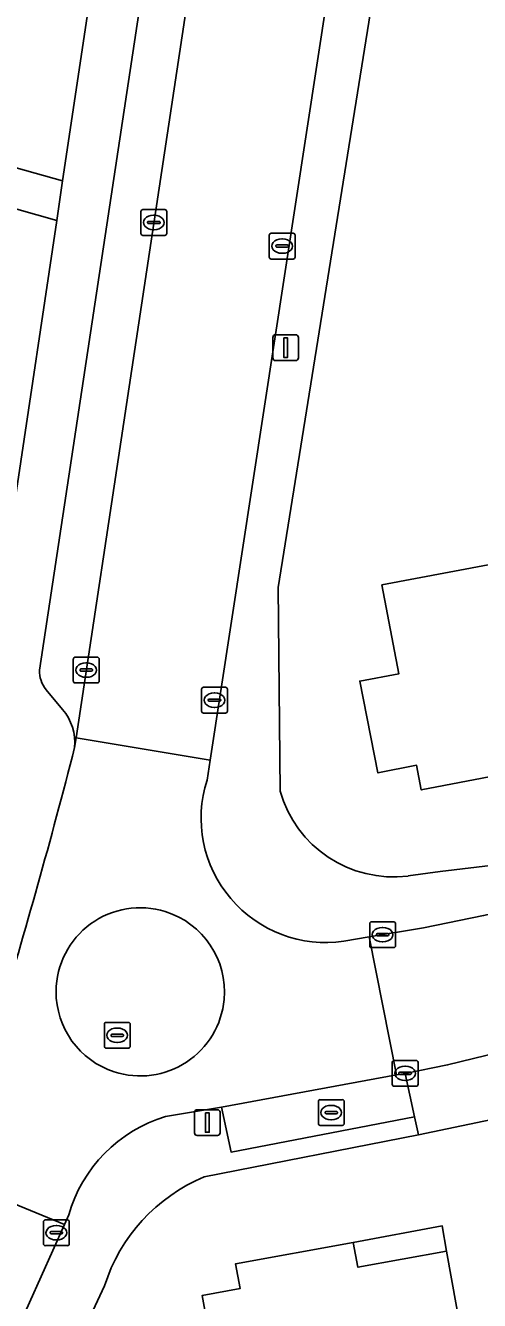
# Model space of a CAD drawing. Extents: x 162661 to 163484, y 380247 to 381230.
# Drawn here: x 163147.9 to 163165.49, y 380935.76 to 380985.19 of the extents above; entities that cross this region are included whole.
import ezdxf

# ---------------------------------------------------------------- set-up
doc = ezdxf.new("R2010")
doc.units = 0
for name, color, linetype in [('IMGEO_Berm_groen', 7, 'Continuous'), ('IMGEO_Brandkraan', 7, 'Continuous'), ('IMGEO_Erf', 7, 'Continuous'), ('IMGEO_Hek', 7, 'Continuous'), ('IMGEO_Kolk', 7, 'Continuous'), ('IMGEO_Lichtmast', 7, 'Continuous'), ('IMGEO_Pand', 7, 'Continuous'), ('IMGEO_Pand_overbouw', 7, 'Continuous'), ('IMGEO_Parkeervlak_halfverhard', 7, 'Continuous'), ('IMGEO_Parkeervlak_open', 7, 'Continuous'), ('IMGEO_Rijbaan_lokaal_gesloten', 7, 'Continuous'), ('IMGEO_Rijbaan_lokaal_open', 7, 'Continuous'), ('IMGEO_Rioolput', 7, 'Continuous'), ('IMGEO_Voetpad_open', 7, 'Continuous')]:
    doc.layers.add(name, color=color, linetype=linetype)

msp = doc.modelspace()

# ---------------------------------------------------------------- linework, layer by layer
at = {"layer": 'IMGEO_Berm_groen'}
for points in [[(163162.27, 381003.774), (163161.692, 381000), (163155.052, 380956.709), (163154.933, 380955.935)], [(163157.76, 380955.51), (163157.686, 380963.398), (163163.006, 380996.615), (163163.927, 381002.51)], [(163167.647, 380952.826), (163163.966, 380952.385), (163162.723, 380952.217)], [(163160.235, 380949.691), (163161.213, 380949.855), (163163.317, 380950.209), (163165.647, 380950.682), (163171.638, 380952.02), (163173.076, 380952.383)], [(163154.821, 380940.555), (163163.122, 380942.181), (163162.969, 380942.879), (163155.863, 380941.512), (163155.493, 380943.261), (163153.324, 380942.893)], [(163149.571, 380939.078), (163149.406, 380938.711), (163145.775, 380930.65), (163141.275, 380921.455), (163138.222, 380916.035), (163136.337, 380912.952), (163134.045, 380909.421), (163132.774, 380907.581)], [(163154.294, 380899.394), (163154.247, 380899.765), (163135.284, 380902.281), (163134.757, 380905.164), (163134.917, 380907.085), (163144.291, 380922.073), (163150.959, 380936.325)]]:
    msp.add_lwpolyline(points, dxfattribs=at)
for centre, radius, start, end in [((163159.526, 380954.462), 4.823, 162.2144, 278.4571), ((163162.163, 380956.759), 4.577, 195.8393, 277.0313), ((163154.952, 380937.538), 5.598, 106.9128, 164.0259), ((163157.459, 380934.268), 6.818, 112.7646, 162.443)]:
    msp.add_arc(centre, radius, start, end, dxfattribs=at)
at = {"layer": 'IMGEO_Brandkraan'}
for p, q in [((163159.246, 380942.62), (163159.246, 380943.472)), ((163159.321, 380943.546), (163160.173, 380943.546)), ((163159.548, 380943.089), (163159.946, 380943.089)), ((163159.734, 380943.326), (163159.759, 380943.326)), ((163160.247, 380943.472), (163160.247, 380942.62)), ((163159.505, 380943.04), (163159.505, 380943.052)), ((163159.943, 380943.003), (163159.545, 380943.003)), ((163159.757, 380942.766), (163159.732, 380942.766)), ((163159.989, 380943.052), (163159.989, 380943.04)), ((163160.173, 380942.546), (163159.321, 380942.546))]:
    msp.add_line(p, q, dxfattribs=at)
for points in [[(163159.246, 380942.62), (163159.246, 380943.472)], [(163159.321, 380943.546), (163160.173, 380943.546)], [(163160.247, 380943.472), (163160.247, 380942.62)], [(163160.173, 380942.546), (163159.321, 380942.546)]]:
    msp.add_lwpolyline(points, dxfattribs=at)
for centre, radius, start, end in [((163159.323, 380943.47), 0.0765, 91.552, 178.448), ((163159.323, 380943.47), 0.0765, 91.552, 178.448), ((163159.545, 380943.049), 0.0403, 85.8775, 175.7526), ((163159.95, 380943.051), 0.0386, 1.7309, 96.639), ((163160.171, 380943.47), 0.0765, 1.552, 88.448), ((163160.171, 380943.47), 0.0765, 1.552, 88.448), ((163159.323, 380942.622), 0.0765, 181.552, 268.448), ((163159.323, 380942.622), 0.0765, 181.552, 268.448), ((163159.542, 380943.039), 0.0366, 178.938, 274.7102), ((163159.946, 380943.046), 0.043, 264.8664, 352.4533), ((163160.171, 380942.622), 0.0765, 271.552, 358.448), ((163160.171, 380942.622), 0.0765, 271.552, 358.448)]:
    msp.add_arc(centre, radius, start, end, dxfattribs=at)
for centre, major_axis, ratio, start_param, end_param in [((163159.733, 380943.046), (-0.387, 0.002), 0.722429, 4.712389, 7.853982), ((163159.758, 380943.046), (-0.39, 0.002), 0.717154, 1.570796, 4.712389)]:
    msp.add_ellipse(centre, major_axis=major_axis, ratio=ratio, start_param=start_param, end_param=end_param, dxfattribs=at)
at = {"layer": 'IMGEO_Erf'}
for points in [[(163149.428, 381000.936), (163129.592, 381005.204), (163128.473, 381000), (163127.445, 380995.227), (163125.384, 380995.798), (163116.243, 380977.443), (163111.192, 380968.563), (163145.977, 380956.699), (163149.106, 380977.626), (163128.816, 380983.375), (163129.235, 380984.855), (163133.069, 380983.733), (163149.335, 380979.16), (163152.054, 380997.345)], [(163163.927, 381002.51), (163163.006, 380996.615), (163157.686, 380963.398), (163157.76, 380955.51)], [(163162.723, 380952.217), (163163.966, 380952.385), (163167.647, 380952.826)], [(163172.271, 380944.184), (163168.797, 380943.373), (163166.766, 380942.942), (163163.122, 380942.181), (163154.821, 380940.555)], [(163150.959, 380936.325), (163144.291, 380922.073), (163134.917, 380907.085), (163134.757, 380905.164), (163135.284, 380902.281), (163154.247, 380899.765), (163154.294, 380899.394)]]:
    msp.add_lwpolyline(points, dxfattribs=at)
for points in [[(163174.768, 380962.336), (163171.327, 380961.682), (163171.514, 380960.701), (163170.532, 380960.513), (163171.197, 380957.079), (163163.236, 380955.553), (163163.053, 380956.51), (163161.555, 380956.214), (163160.852, 380959.773), (163162.366, 380960.055), (163161.71, 380963.504), (163167.125, 380964.531), (163166.372, 380968.467), (163173.332, 380969.79)], [(163169.805, 380926.386), (163162.828, 380925.123), (163162.117, 380929.049), (163157.679, 380928.245), (163156.875, 380932.682), (163155.389, 380932.413), (163154.747, 380935.955), (163156.211, 380936.22), (163156.032, 380937.179), (163160.601, 380938.006), (163160.779, 380937.047), (163164.207, 380937.671), (163165.008, 380933.242), (163168.452, 380933.865)]]:
    msp.add_lwpolyline(points, close=True, dxfattribs=at)
for centre, radius, start, end in [((163162.163, 380956.759), 4.577, 195.8393, 277.0313), ((163157.459, 380934.268), 6.818, 112.7646, 162.443)]:
    msp.add_arc(centre, radius, start, end, dxfattribs=at)
at = {"layer": 'IMGEO_Hek'}
for points in [[(163157.76, 380955.51), (163157.686, 380963.398), (163163.006, 380996.615)], [(163134.917, 380907.085), (163144.291, 380922.073), (163150.959, 380936.325)]]:
    msp.add_lwpolyline(points, dxfattribs=at)
at = {"layer": 'IMGEO_Kolk'}
for p, q in [((163152.37, 380977.125), (163152.37, 380977.977)), ((163152.445, 380978.051), (163153.297, 380978.051)), ((163152.858, 380977.831), (163152.883, 380977.831)), ((163153.371, 380977.977), (163153.371, 380977.125)), ((163152.629, 380977.545), (163152.629, 380977.557)), ((163153.067, 380977.508), (163152.669, 380977.508)), ((163152.672, 380977.594), (163153.07, 380977.594)), ((163152.881, 380977.271), (163152.856, 380977.271)), ((163153.113, 380977.557), (163153.113, 380977.545)), ((163153.297, 380977.051), (163152.445, 380977.051)), ((163157.343, 380976.209), (163157.343, 380977.061)), ((163157.418, 380977.135), (163158.27, 380977.135)), ((163157.831, 380976.915), (163157.856, 380976.915)), ((163158.344, 380977.061), (163158.344, 380976.209)), ((163157.602, 380976.629), (163157.602, 380976.641)), ((163158.04, 380976.592), (163157.642, 380976.592)), ((163157.645, 380976.678), (163158.043, 380976.678)), ((163157.854, 380976.355), (163157.829, 380976.355)), ((163158.086, 380976.641), (163158.086, 380976.629)), ((163158.27, 380976.135), (163157.418, 380976.135)), ((163149.75, 380959.774), (163149.75, 380960.626)), ((163149.825, 380960.7), (163150.677, 380960.7)), ((163150.238, 380960.48), (163150.263, 380960.48)), ((163150.751, 380960.626), (163150.751, 380959.774)), ((163150.009, 380960.194), (163150.009, 380960.206)), ((163150.447, 380960.157), (163150.049, 380960.157)), ((163150.052, 380960.243), (163150.45, 380960.243)), ((163150.261, 380959.92), (163150.236, 380959.92)), ((163150.493, 380960.206), (163150.493, 380960.194)), ((163150.677, 380959.7), (163149.825, 380959.7)), ((163154.72, 380958.606), (163154.72, 380959.458)), ((163154.795, 380959.532), (163155.647, 380959.532)), ((163155.721, 380959.458), (163155.721, 380958.606)), ((163154.979, 380959.026), (163154.979, 380959.038)), ((163155.417, 380958.989), (163155.019, 380958.989)), ((163155.022, 380959.075), (163155.42, 380959.075)), ((163155.208, 380959.312), (163155.233, 380959.312)), ((163155.463, 380959.038), (163155.463, 380959.026)), ((163155.647, 380958.532), (163154.795, 380958.532)), ((163155.231, 380958.752), (163155.206, 380958.752)), ((163161.235, 380949.516), (163161.235, 380950.368)), ((163161.31, 380950.442), (163162.162, 380950.442)), ((163161.723, 380950.222), (163161.748, 380950.222)), ((163162.236, 380950.368), (163162.236, 380949.516)), ((163161.494, 380949.936), (163161.494, 380949.948)), ((163161.932, 380949.899), (163161.534, 380949.899)), ((163161.537, 380949.985), (163161.935, 380949.985)), ((163161.746, 380949.662), (163161.721, 380949.662)), ((163161.978, 380949.948), (163161.978, 380949.936)), ((163162.162, 380949.442), (163161.31, 380949.442)), ((163162.182, 380945.067), (163163.034, 380945.067)), ((163162.107, 380944.141), (163162.107, 380944.993)), ((163162.366, 380944.561), (163162.366, 380944.573)), ((163162.409, 380944.61), (163162.807, 380944.61)), ((163162.595, 380944.847), (163162.62, 380944.847)), ((163162.85, 380944.573), (163162.85, 380944.561)), ((163163.108, 380944.993), (163163.108, 380944.141)), ((163163.034, 380944.067), (163162.182, 380944.067)), ((163162.804, 380944.524), (163162.406, 380944.524)), ((163162.618, 380944.287), (163162.593, 380944.287)), ((163148.591, 380937.961), (163148.591, 380938.813)), ((163148.666, 380938.887), (163149.518, 380938.887)), ((163149.079, 380938.667), (163149.104, 380938.667)), ((163149.592, 380938.813), (163149.592, 380937.961)), ((163148.85, 380938.381), (163148.85, 380938.393)), ((163149.288, 380938.344), (163148.89, 380938.344)), ((163148.893, 380938.43), (163149.291, 380938.43)), ((163149.334, 380938.393), (163149.334, 380938.381)), ((163149.518, 380937.887), (163148.666, 380937.887)), ((163149.102, 380938.107), (163149.077, 380938.107))]:
    msp.add_line(p, q, dxfattribs=at)
for points in [[(163152.37, 380977.125), (163152.37, 380977.977)], [(163152.445, 380978.051), (163153.297, 380978.051)], [(163153.371, 380977.977), (163153.371, 380977.125)], [(163153.297, 380977.051), (163152.445, 380977.051)], [(163157.343, 380976.209), (163157.343, 380977.061)], [(163157.418, 380977.135), (163158.27, 380977.135)], [(163158.344, 380977.061), (163158.344, 380976.209)], [(163158.27, 380976.135), (163157.418, 380976.135)], [(163149.75, 380959.774), (163149.75, 380960.626)], [(163149.825, 380960.7), (163150.677, 380960.7)], [(163150.751, 380960.626), (163150.751, 380959.774)], [(163150.677, 380959.7), (163149.825, 380959.7)], [(163154.72, 380958.606), (163154.72, 380959.458)], [(163154.795, 380959.532), (163155.647, 380959.532)], [(163155.721, 380959.458), (163155.721, 380958.606)], [(163155.647, 380958.532), (163154.795, 380958.532)], [(163161.235, 380949.516), (163161.235, 380950.368)], [(163161.31, 380950.442), (163162.162, 380950.442)], [(163162.236, 380950.368), (163162.236, 380949.516)], [(163162.162, 380949.442), (163161.31, 380949.442)], [(163162.182, 380945.067), (163163.034, 380945.067)], [(163162.107, 380944.141), (163162.107, 380944.993)], [(163163.108, 380944.993), (163163.108, 380944.141)], [(163163.034, 380944.067), (163162.182, 380944.067)], [(163148.591, 380937.961), (163148.591, 380938.813)], [(163148.666, 380938.887), (163149.518, 380938.887)], [(163149.592, 380938.813), (163149.592, 380937.961)], [(163149.518, 380937.887), (163148.666, 380937.887)]]:
    msp.add_lwpolyline(points, dxfattribs=at)
for centre, radius, start, end in [((163152.447, 380977.975), 0.0765, 91.552, 178.448), ((163152.447, 380977.975), 0.0765, 91.552, 178.448), ((163153.295, 380977.975), 0.0765, 1.552, 88.448), ((163153.295, 380977.975), 0.0765, 1.552, 88.448), ((163152.669, 380977.554), 0.0403, 85.8775, 175.7526), ((163152.666, 380977.544), 0.0366, 178.938, 274.7102), ((163153.07, 380977.551), 0.043, 264.8664, 352.4533), ((163153.074, 380977.556), 0.0386, 1.7309, 96.639), ((163152.447, 380977.127), 0.0765, 181.552, 268.448), ((163152.447, 380977.127), 0.0765, 181.552, 268.448), ((163153.295, 380977.127), 0.0765, 271.552, 358.448), ((163153.295, 380977.127), 0.0765, 271.552, 358.448), ((163157.42, 380977.059), 0.0765, 91.552, 178.448), ((163157.42, 380977.059), 0.0765, 91.552, 178.448), ((163158.268, 380977.059), 0.0765, 1.552, 88.448), ((163158.268, 380977.059), 0.0765, 1.552, 88.448), ((163157.42, 380976.211), 0.0765, 181.552, 268.448), ((163157.42, 380976.211), 0.0765, 181.552, 268.448), ((163157.642, 380976.638), 0.0403, 85.8775, 175.7526), ((163157.639, 380976.628), 0.0366, 178.938, 274.7102), ((163158.043, 380976.635), 0.043, 264.8664, 352.4533), ((163158.047, 380976.64), 0.0386, 1.7309, 96.639), ((163158.268, 380976.211), 0.0765, 271.552, 358.448), ((163158.268, 380976.211), 0.0765, 271.552, 358.448), ((163149.827, 380960.624), 0.0765, 91.552, 178.448), ((163149.827, 380960.624), 0.0765, 91.552, 178.448), ((163150.675, 380960.624), 0.0765, 1.552, 88.448), ((163150.675, 380960.624), 0.0765, 1.552, 88.448), ((163150.049, 380960.203), 0.0403, 85.8775, 175.7526), ((163150.046, 380960.193), 0.0366, 178.938, 274.7102), ((163150.45, 380960.2), 0.043, 264.8664, 352.4533), ((163150.454, 380960.205), 0.0386, 1.7309, 96.639), ((163149.827, 380959.776), 0.0765, 181.552, 268.448), ((163149.827, 380959.776), 0.0765, 181.552, 268.448), ((163150.675, 380959.776), 0.0765, 271.552, 358.448), ((163150.675, 380959.776), 0.0765, 271.552, 358.448), ((163154.797, 380959.456), 0.0765, 91.552, 178.448), ((163154.797, 380959.456), 0.0765, 91.552, 178.448), ((163155.645, 380959.456), 0.0765, 1.552, 88.448), ((163155.645, 380959.456), 0.0765, 1.552, 88.448), ((163155.019, 380959.035), 0.0403, 85.8775, 175.7526), ((163155.016, 380959.025), 0.0366, 178.938, 274.7102), ((163155.42, 380959.032), 0.043, 264.8664, 352.4533), ((163155.424, 380959.037), 0.0386, 1.7309, 96.639), ((163154.797, 380958.608), 0.0765, 181.552, 268.448), ((163154.797, 380958.608), 0.0765, 181.552, 268.448), ((163155.645, 380958.608), 0.0765, 271.552, 358.448), ((163155.645, 380958.608), 0.0765, 271.552, 358.448), ((163161.312, 380950.366), 0.0765, 91.552, 178.448), ((163161.312, 380950.366), 0.0765, 91.552, 178.448), ((163162.16, 380950.366), 0.0765, 1.552, 88.448), ((163162.16, 380950.366), 0.0765, 1.552, 88.448), ((163161.312, 380949.518), 0.0765, 181.552, 268.448), ((163161.312, 380949.518), 0.0765, 181.552, 268.448), ((163161.534, 380949.945), 0.0403, 85.8775, 175.7526), ((163161.531, 380949.935), 0.0366, 178.938, 274.7102), ((163161.935, 380949.942), 0.043, 264.8664, 352.4533), ((163161.939, 380949.947), 0.0386, 1.7309, 96.639), ((163162.16, 380949.518), 0.0765, 271.552, 358.448), ((163162.16, 380949.518), 0.0765, 271.552, 358.448), ((163162.184, 380944.991), 0.0765, 91.552, 178.448), ((163162.184, 380944.991), 0.0765, 91.552, 178.448), ((163163.032, 380944.991), 0.0765, 1.552, 88.448), ((163163.032, 380944.991), 0.0765, 1.552, 88.448), ((163162.406, 380944.57), 0.0403, 85.8775, 175.7526), ((163162.403, 380944.56), 0.0366, 178.938, 274.7102), ((163162.807, 380944.567), 0.043, 264.8664, 352.4533), ((163162.811, 380944.572), 0.0386, 1.7309, 96.639), ((163162.184, 380944.143), 0.0765, 181.552, 268.448), ((163162.184, 380944.143), 0.0765, 181.552, 268.448), ((163163.032, 380944.143), 0.0765, 271.552, 358.448), ((163163.032, 380944.143), 0.0765, 271.552, 358.448), ((163148.668, 380938.811), 0.0765, 91.552, 178.448), ((163148.668, 380938.811), 0.0765, 91.552, 178.448), ((163149.516, 380938.811), 0.0765, 1.552, 88.448), ((163149.516, 380938.811), 0.0765, 1.552, 88.448), ((163148.89, 380938.39), 0.0403, 85.8775, 175.7526), ((163148.887, 380938.38), 0.0366, 178.938, 274.7102), ((163149.291, 380938.387), 0.043, 264.8664, 352.4533), ((163149.295, 380938.392), 0.0386, 1.7309, 96.639), ((163148.668, 380937.963), 0.0765, 181.552, 268.448), ((163148.668, 380937.963), 0.0765, 181.552, 268.448), ((163149.516, 380937.963), 0.0765, 271.552, 358.448), ((163149.516, 380937.963), 0.0765, 271.552, 358.448)]:
    msp.add_arc(centre, radius, start, end, dxfattribs=at)
for centre, major_axis, ratio, start_param, end_param in [((163152.857, 380977.551), (-0.387, 0.002), 0.722429, 4.712389, 7.853982), ((163152.882, 380977.551), (-0.39, 0.002), 0.717154, 1.570796, 4.712389), ((163157.83, 380976.635), (-0.387, 0.002), 0.722429, 4.712389, 7.853982), ((163157.855, 380976.635), (-0.39, 0.002), 0.717154, 1.570796, 4.712389), ((163150.237, 380960.2), (-0.387, 0.002), 0.722429, 4.712389, 7.853982), ((163150.262, 380960.2), (-0.39, 0.002), 0.717154, 1.570796, 4.712389), ((163155.207, 380959.032), (-0.387, 0.002), 0.722429, 4.712389, 7.853982), ((163155.232, 380959.032), (-0.39, 0.002), 0.717154, 1.570796, 4.712389), ((163161.722, 380949.942), (-0.387, 0.002), 0.722429, 4.712389, 7.853982), ((163161.747, 380949.942), (-0.39, 0.002), 0.717154, 1.570796, 4.712389), ((163162.594, 380944.567), (-0.387, 0.002), 0.722429, 4.712389, 7.853982), ((163162.619, 380944.567), (-0.39, 0.002), 0.717154, 1.570796, 4.712389), ((163149.078, 380938.387), (-0.387, 0.002), 0.722429, 4.712389, 7.853982), ((163149.103, 380938.387), (-0.39, 0.002), 0.717154, 1.570796, 4.712389)]:
    msp.add_ellipse(centre, major_axis=major_axis, ratio=ratio, start_param=start_param, end_param=end_param, dxfattribs=at)
at = {"layer": 'IMGEO_Lichtmast'}
for p, q in [((163157.482, 380972.298), (163157.482, 380973.098)), ((163157.482, 380973.098), (163157.482, 380972.298)), ((163157.582, 380973.198), (163158.372, 380973.198)), ((163158.372, 380973.198), (163157.582, 380973.198)), ((163158.472, 380973.098), (163158.472, 380972.298)), ((163158.472, 380972.298), (163158.472, 380973.098)), ((163158.372, 380972.198), (163157.582, 380972.198)), ((163157.582, 380972.198), (163158.372, 380972.198)), ((163154.546, 380943.158), (163155.336, 380943.158)), ((163155.336, 380943.158), (163154.546, 380943.158)), ((163154.446, 380942.258), (163154.446, 380943.058)), ((163154.446, 380943.058), (163154.446, 380942.258)), ((163155.436, 380943.058), (163155.436, 380942.258)), ((163155.436, 380942.258), (163155.436, 380943.058)), ((163155.336, 380942.158), (163154.546, 380942.158)), ((163154.546, 380942.158), (163155.336, 380942.158))]:
    msp.add_line(p, q, dxfattribs=at)
for points in [[(163157.902, 380973.073), (163158.052, 380973.073), (163158.052, 380972.323), (163157.902, 380972.323), (163157.902, 380973.073)], [(163154.866, 380943.033), (163155.016, 380943.033), (163155.016, 380942.283), (163154.866, 380942.283), (163154.866, 380943.033)]]:
    msp.add_lwpolyline(points, dxfattribs=at)
for centre, start, end in [((163157.582, 380973.098), 90, 180), ((163157.582, 380973.098), 90, 180), ((163158.372, 380973.098), 0, 90), ((163158.372, 380973.098), 360, 90), ((163157.582, 380972.298), 180, 270), ((163157.582, 380972.298), 180, 270), ((163158.372, 380972.298), 270, 0), ((163158.372, 380972.298), 270, 0), ((163154.546, 380943.058), 90, 180), ((163154.546, 380943.058), 90, 180), ((163155.336, 380943.058), 0, 90), ((163155.336, 380943.058), 360, 90), ((163154.546, 380942.258), 180, 270), ((163154.546, 380942.258), 180, 270), ((163155.336, 380942.258), 270, 0), ((163155.336, 380942.258), 270, 0)]:
    msp.add_arc(centre, 0.1, start, end, dxfattribs=at)
at = {"layer": 'IMGEO_Pand'}
for points in [[(163171.514, 380960.701), (163171.327, 380961.682), (163174.768, 380962.336), (163173.332, 380969.79), (163166.372, 380968.467), (163167.125, 380964.531), (163161.71, 380963.504), (163162.366, 380960.055), (163160.852, 380959.773), (163161.555, 380956.214), (163163.053, 380956.51), (163163.236, 380955.553), (163171.197, 380957.079), (163170.532, 380960.513)], [(163160.601, 380938.006), (163156.032, 380937.179), (163156.211, 380936.22), (163154.747, 380935.955), (163155.389, 380932.413), (163156.875, 380932.682), (163157.679, 380928.245), (163162.117, 380929.049), (163162.828, 380925.123), (163169.805, 380926.386), (163168.452, 380933.865), (163165.008, 380933.242), (163164.207, 380937.671), (163160.779, 380937.047)]]:
    msp.add_lwpolyline(points, close=True, dxfattribs=at)
at = {"layer": 'IMGEO_Pand_overbouw'}
msp.add_lwpolyline([(163160.601, 380938.006), (163160.779, 380937.047), (163164.207, 380937.671), (163164.047, 380938.651)], close=True, dxfattribs=at)
at = {"layer": 'IMGEO_Parkeervlak_halfverhard'}
msp.add_lwpolyline([(163162.608, 380944.567), (163162.268, 380944.505), (163155.493, 380943.261), (163155.863, 380941.512), (163162.969, 380942.879)], close=True, dxfattribs=at)
at = {"layer": 'IMGEO_Parkeervlak_open'}
for points in [[(163149.799, 380957.195), (163149.856, 380957.574), (163155.712, 380996.349)], [(163153.526, 380993.879), (163148.443, 380960.2)], [(163148.697, 380959.44), (163149.332, 380958.672)]]:
    msp.add_lwpolyline(points, dxfattribs=at)
for centre, radius, start, end in [((163149.537, 380960.143), 1.096, 177.028, 219.9324), ((163147.817, 380957.381), 1.991, 354.6478, 40.4442)]:
    msp.add_arc(centre, radius, start, end, dxfattribs=at)
at = {"layer": 'IMGEO_Rijbaan_lokaal_gesloten'}
msp.add_lwpolyline([(163180.1, 380954.549), (163176.536, 380953.43), (163173.692, 380952.538), (163173.076, 380952.383), (163171.638, 380952.02), (163165.647, 380950.682), (163163.317, 380950.209), (163161.213, 380949.855), (163162.268, 380944.505), (163162.608, 380944.567), (163164.253, 380944.893), (163166.271, 380945.391)], dxfattribs=at)
at = {"layer": 'IMGEO_Rijbaan_lokaal_open'}
for points in [[(163157.083, 381005.414), (163156.555, 381001.7), (163156.288, 381000), (163155.712, 380996.349), (163149.856, 380957.574), (163155.052, 380956.709), (163161.692, 381000)], [(163154.933, 380955.935), (163155.052, 380956.709), (163149.856, 380957.574), (163149.799, 380957.195)], [(163153.324, 380942.893), (163155.493, 380943.261), (163162.268, 380944.505), (163161.213, 380949.855), (163160.235, 380949.691)], [(163146.835, 380946.611), (163145.344, 380942.15), (163144.725, 380940.635), (163149.406, 380938.711), (163149.571, 380939.078)], [(163138.222, 380916.035), (163141.275, 380921.455), (163145.775, 380930.65), (163149.406, 380938.711), (163144.725, 380940.635), (163143.555, 380937.769)]]:
    msp.add_lwpolyline(points, dxfattribs=at)
for centre, radius, start, end in [((162911.511, 381018.219), 245.978, 343.07514, 345.63555), ((163159.526, 380954.462), 4.823, 162.2144, 278.4571), ((163152.345, 380947.722), 3.264, 72.7733, 179.4744), ((163152.345, 380947.722), 3.264, 72.7733, 179.4744), ((163152.344, 380947.722), 3.264, 354.8991, 72.7599), ((163152.344, 380947.722), 3.264, 354.8991, 72.7599), ((163152.347, 380947.73), 3.266, 179.6207, 251.973), ((163152.347, 380947.73), 3.266, 179.6207, 251.973), ((163152.344, 380947.731), 3.265, 252.0092, 354.7542), ((163152.344, 380947.731), 3.265, 252.0092, 354.7542), ((163154.952, 380937.538), 5.598, 106.9128, 164.0259)]:
    msp.add_arc(centre, radius, start, end, dxfattribs=at)
at = {"layer": 'IMGEO_Rioolput'}
for p, q in [((163151.027, 380946.543), (163151.879, 380946.543)), ((163150.952, 380945.617), (163150.952, 380946.469)), ((163151.211, 380946.037), (163151.211, 380946.049)), ((163151.254, 380946.086), (163151.652, 380946.086)), ((163151.44, 380946.323), (163151.465, 380946.323)), ((163151.695, 380946.049), (163151.695, 380946.037)), ((163151.953, 380946.469), (163151.953, 380945.617)), ((163151.649, 380946), (163151.251, 380946)), ((163151.463, 380945.763), (163151.438, 380945.763)), ((163151.879, 380945.543), (163151.027, 380945.543))]:
    msp.add_line(p, q, dxfattribs=at)
for points in [[(163151.027, 380946.543), (163151.879, 380946.543)], [(163150.952, 380945.617), (163150.952, 380946.469)], [(163151.953, 380946.469), (163151.953, 380945.617)], [(163151.879, 380945.543), (163151.027, 380945.543)]]:
    msp.add_lwpolyline(points, dxfattribs=at)
for centre, radius, start, end in [((163151.029, 380946.467), 0.0765, 91.552, 178.448), ((163151.029, 380946.467), 0.0765, 91.552, 178.448), ((163151.877, 380946.467), 0.0765, 1.552, 88.448), ((163151.877, 380946.467), 0.0765, 1.552, 88.448), ((163151.251, 380946.046), 0.0403, 85.8775, 175.7526), ((163151.656, 380946.048), 0.0386, 1.7309, 96.639), ((163151.029, 380945.619), 0.0765, 181.552, 268.448), ((163151.029, 380945.619), 0.0765, 181.552, 268.448), ((163151.248, 380946.036), 0.0366, 178.938, 274.7102), ((163151.652, 380946.043), 0.043, 264.8664, 352.4533), ((163151.877, 380945.619), 0.0765, 271.552, 358.448), ((163151.877, 380945.619), 0.0765, 271.552, 358.448)]:
    msp.add_arc(centre, radius, start, end, dxfattribs=at)
for centre, major_axis, ratio, start_param, end_param in [((163151.439, 380946.043), (-0.387, 0.002), 0.722429, 4.712389, 7.853982), ((163151.464, 380946.043), (-0.39, 0.002), 0.717154, 1.570796, 4.712389)]:
    msp.add_ellipse(centre, major_axis=major_axis, ratio=ratio, start_param=start_param, end_param=end_param, dxfattribs=at)
at = {"layer": 'IMGEO_Voetpad_open'}
for points in [[(163152.054, 380997.345), (163149.335, 380979.16), (163149.106, 380977.626), (163145.977, 380956.699), (163111.192, 380968.563)], [(163148.443, 380960.2), (163153.526, 380993.879)], [(163149.332, 380958.672), (163148.697, 380959.44)]]:
    msp.add_lwpolyline(points, dxfattribs=at)
for points in [[(163133.069, 380983.733), (163129.235, 380984.855), (163128.816, 380983.375), (163149.106, 380977.626), (163149.335, 380979.16)], [(163164.253, 380944.893), (163162.608, 380944.567), (163162.969, 380942.879), (163163.122, 380942.181), (163166.766, 380942.942), (163166.62, 380943.606), (163166.271, 380945.391)]]:
    msp.add_lwpolyline(points, close=True, dxfattribs=at)
for centre, radius, start, end in [((163149.537, 380960.143), 1.096, 177.028, 219.9324), ((163147.817, 380957.381), 1.991, 354.6478, 40.4442), ((162911.511, 381018.219), 245.978, 343.07514, 345.63555)]:
    msp.add_arc(centre, radius, start, end, dxfattribs=at)

doc.saveas('drawing.dxf')
